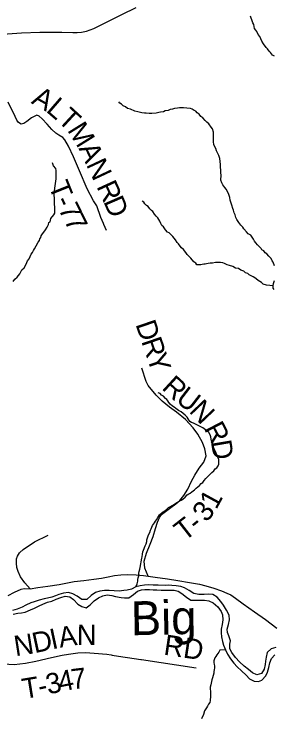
# Model space of a CAD drawing. Extents: x 1310247 to 1664935, y 235267 to 584339.
# Drawn here: x 1475820 to 1479648, y 328854 to 339195 of the extents above; entities that cross this region are included whole.
import ezdxf

# ---------------------------------------------------------------- set-up
doc = ezdxf.new("R2010")
doc.units = 0
for name, color, linetype in [('GM_X_County_Road', 7, 'Continuous'), ('GM_X_Minor_River', 7, 'Continuous'), ('GM_X_Minor_River_Text', 7, 'Continuous'), ('GM_X_State_Route', 7, 'Continuous'), ('GM_X_Township_Road', 7, 'Continuous'), ('GM_X_Township_Road_Text', 7, 'Continuous')]:
    doc.layers.add(name, color=color, linetype=linetype)

msp = doc.modelspace()

# ---------------------------------------------------------------- linework, layer by layer
at = {"layer": 'GM_X_County_Road'}
msp.add_lwpolyline([(1475186, 339206), (1475201, 339122), (1475212, 339071), (1475262, 338979), (1475312, 338931), (1475367, 338893), (1475435, 338881), (1475513, 338885), (1475654, 338900), (1475930, 338916), (1476199, 338926), (1476524, 338927), (1476688, 338924), (1476750, 338922), (1476813, 338926), (1476886, 338943), (1476995, 338981), (1477183, 339074), (1477410, 339187), (1477617, 339290)], dxfattribs=at)
at = {"layer": 'GM_X_Minor_River'}
for points in [[(1479654, 338572), (1479628, 338591), (1479598, 338627), (1479575, 338646), (1479555, 338680), (1479535, 338703), (1479494, 338756), (1479471, 338794), (1479442, 338863), (1479416, 338894), (1479397, 338936), (1479383, 338957), (1479362, 338983), (1479349, 339040), (1479335, 339064), (1479324, 339110), (1479312, 339133), (1479303, 339165)], [(1477597, 337764), (1477537, 337793), (1477493, 337804), (1477464, 337828), (1477428, 337841), (1477404, 337868), (1477378, 337882), (1477364, 337902)], [(1479656, 335484), (1479637, 335538), (1479619, 335559), (1479606, 335591), (1479574, 335628), (1479543, 335662), (1479517, 335679), (1479497, 335707), (1479471, 335720), (1479458, 335740), (1479434, 335765), (1479407, 335795), (1479381, 335826), (1479363, 335850), (1479346, 335879), (1479305, 335936), (1479269, 335959), (1479243, 335987), (1479206, 336030), (1479188, 336054), (1479161, 336085), (1479131, 336124), (1479102, 336166), (1479086, 336195), (1479075, 336235), (1479061, 336266), (1479050, 336304), (1479044, 336328), (1479025, 336381), (1479014, 336425), (1479004, 336455), (1478997, 336492), (1478984, 336534), (1478964, 336579), (1478943, 336615), (1478923, 336640), (1478896, 336678), (1478880, 336707), (1478867, 336747), (1478868, 336822), (1478867, 336854), (1478864, 336898), (1478862, 336932), (1478859, 336980), (1478856, 337021), (1478849, 337067), (1478835, 337111), (1478818, 337150), (1478804, 337178), (1478793, 337213), (1478772, 337247), (1478762, 337275), (1478757, 337312), (1478755, 337338), (1478756, 337370), (1478758, 337390), (1478759, 337456), (1478744, 337503), (1478724, 337527), (1478689, 337576), (1478659, 337601), (1478636, 337625), (1478602, 337666), (1478572, 337683), (1478547, 337719), (1478515, 337738), (1478495, 337764), (1478474, 337775), (1478444, 337791), (1478418, 337802), (1478366, 337807), (1478317, 337814), (1478259, 337813), (1478225, 337807), (1478185, 337804), (1478154, 337794), (1478118, 337787), (1478088, 337775), (1478047, 337768), (1478019, 337756), (1477977, 337749), (1477950, 337744), (1477914, 337736), (1477850, 337731), (1477809, 337730), (1477765, 337733), (1477739, 337735), (1477701, 337740), (1477645, 337753), (1477597, 337764)], [(1476219, 335925), (1476238, 335956), (1476258, 335980), (1476283, 336014), (1476306, 336056), (1476327, 336094), (1476331, 336122), (1476352, 336133), (1476364, 336181), (1476404, 336235), (1476420, 336259), (1476421, 336315), (1476420, 336347), (1476417, 336397), (1476418, 336452), (1476414, 336490), (1476413, 336516), (1476413, 336544), (1476421, 336630), (1476425, 336663), (1476437, 336733), (1476439, 336767), (1476440, 336787), (1476442, 336821), (1476441, 336857), (1476442, 336891), (1476438, 336920), (1476401, 336960), (1476385, 337005)], [(1479635, 335189), (1479540, 335200), (1479487, 335217), (1479465, 335238), (1479417, 335269), (1479385, 335295), (1479366, 335310), (1479340, 335322), (1479302, 335343), (1479282, 335353), (1479262, 335372), (1479230, 335382), (1479205, 335407), (1479159, 335420), (1479125, 335445), (1479083, 335453), (1479041, 335474), (1478995, 335491), (1478959, 335502), (1478919, 335520), (1478893, 335527), (1478859, 335536), (1478809, 335536), (1478789, 335535), (1478742, 335525), (1478708, 335524), (1478678, 335519), (1478656, 335515), (1478636, 335511), (1478615, 335510), (1478593, 335506), (1478569, 335502), (1478531, 335499), (1478511, 335501), (1478495, 335526), (1478467, 335544), (1478426, 335597), (1478393, 335630), (1478371, 335654), (1478349, 335683), (1478314, 335724), (1478288, 335750), (1478265, 335777), (1478241, 335809), (1478221, 335828), (1478196, 335870), (1478161, 335915), (1478135, 335940), (1478103, 335971), (1478081, 335983), (1478052, 336014), (1478019, 336062), (1477999, 336081), (1477983, 336111), (1477966, 336144), (1477936, 336190), (1477913, 336215), (1477889, 336248), (1477862, 336284), (1477842, 336299), (1477818, 336327), (1477797, 336360), (1477773, 336374), (1477747, 336399), (1477730, 336423), (1477708, 336438)], [(1475807, 335254), (1475832, 335288), (1475867, 335318), (1475908, 335367), (1475937, 335425), (1475968, 335457), (1475997, 335508), (1476016, 335558), (1476042, 335590), (1476074, 335656), (1476092, 335680), (1476109, 335713), (1476121, 335737), (1476146, 335779), (1476177, 335835), (1476194, 335857), (1476202, 335881), (1476213, 335905), (1476219, 335925)], [(1479652, 335136), (1479636, 335158), (1479635, 335189), (1479641, 335225), (1479654, 335269)], [(1477612, 330754), (1477634, 330799), (1477641, 330841), (1477641, 330863), (1477650, 330889), (1477656, 330919), (1477659, 330958), (1477665, 330980), (1477674, 331018), (1477681, 331066), (1477688, 331100), (1477692, 331120), (1477699, 331156), (1477701, 331178), (1477708, 331200), (1477712, 331238), (1477719, 331272), (1477729, 331296), (1477751, 331362), (1477765, 331390), (1477774, 331424), (1477778, 331450), (1477802, 331524), (1477819, 331556), (1477829, 331590), (1477838, 331610), (1477861, 331658), (1477887, 331697), (1477902, 331723), (1477916, 331745), (1477937, 331775), (1477962, 331815), (1478005, 331854), (1478039, 331874), (1478074, 331905), (1478097, 331925), (1478166, 331962), (1478204, 331989), (1478227, 332003), (1478279, 332034), (1478304, 332046), (1478338, 332076), (1478371, 332111), (1478392, 332127), (1478412, 332137), (1478440, 332158), (1478477, 332184), (1478502, 332211), (1478549, 332249), (1478577, 332276), (1478598, 332294), (1478618, 332324), (1478647, 332350), (1478680, 332385), (1478733, 332439), (1478762, 332464), (1478784, 332492), (1478805, 332508), (1478825, 332539), (1478838, 332561), (1478838, 332604), (1478835, 332630), (1478818, 332676), (1478802, 332709), (1478793, 332739), (1478771, 332772), (1478762, 332804), (1478756, 332824), (1478741, 332865), (1478731, 332889), (1478724, 332931), (1478718, 332965), (1478709, 332994), (1478687, 333032), (1478658, 333055), (1478620, 333082), (1478600, 333098), (1478572, 333111), (1478542, 333127), (1478501, 333148), (1478463, 333167), (1478433, 333177), (1478411, 333192), (1478383, 333232), (1478368, 333257), (1478342, 333285), (1478283, 333335), (1478243, 333355), (1478203, 333382), (1478178, 333405), (1478154, 333419), (1478120, 333446), (1478100, 333474), (1478085, 333495), (1478071, 333515), (1478051, 333532), (1478022, 333564), (1477994, 333581), (1477970, 333603), (1477944, 333616)], [(1479677, 329860), (1479606, 329843), (1479549, 329788), (1479532, 329722), (1479525, 329662), (1479516, 329612), (1479503, 329544), (1479466, 329480), (1479396, 329459), (1479332, 329488), (1479272, 329537), (1479207, 329589), (1479140, 329650), (1479079, 329713), (1479028, 329788), (1479000, 329841), (1478997, 329909), (1479006, 329961), (1478985, 330032), (1478966, 330082), (1478961, 330133), (1478978, 330203), (1478991, 330269), (1478986, 330339), (1478951, 330412), (1478904, 330487), (1478865, 330540), (1478811, 330603), (1478750, 330642), (1478682, 330649), (1478620, 330644), (1478543, 330645), (1478469, 330658), (1478398, 330702), (1478328, 330739), (1478276, 330760), (1478206, 330773), (1478144, 330778), (1478094, 330779), (1478044, 330777), (1477942, 330779), (1477868, 330782), (1477806, 330787), (1477739, 330780), (1477677, 330771), (1477612, 330754), (1477548, 330723), (1477485, 330708), (1477435, 330703), (1477367, 330694), (1477297, 330697), (1477223, 330700), (1477154, 330703), (1477086, 330694), (1477022, 330671), (1476957, 330626), (1476892, 330571), (1476821, 330568), (1476750, 330619), (1476688, 330652), (1476621, 330671), (1476548, 330664), (1476482, 330641), (1476429, 330622), (1476379, 330605), (1476314, 330590), (1476264, 330578), (1476192, 330559), (1476119, 330536), (1476069, 330519), (1475996, 330484), (1475941, 330455), (1475867, 330428), (1475800, 330409)], [(1475805, 330355), (1475876, 330370), (1475928, 330375), (1475984, 330384), (1476065, 330415), (1476122, 330442), (1476188, 330477), (1476243, 330502), (1476312, 330529), (1476376, 330546), (1476443, 330574), (1476509, 330597), (1476574, 330618), (1476644, 330611), (1476697, 330568), (1476760, 330502), (1476820, 330467), (1476880, 330448), (1476943, 330489), (1477000, 330551), (1477063, 330594), (1477127, 330623), (1477194, 330638), (1477260, 330627), (1477316, 330614), (1477396, 330601), (1477446, 330594), (1477512, 330595), (1477579, 330644), (1477636, 330693), (1477698, 330711), (1477748, 330718), (1477816, 330717), (1477871, 330714), (1477923, 330711), (1477987, 330708), (1478051, 330709), (1478115, 330708), (1478177, 330705), (1478239, 330690), (1478291, 330657), (1478360, 330602), (1478424, 330561), (1478624, 330558), (1478688, 330551), (1478752, 330521), (1478819, 330460), (1478872, 330393), (1478892, 330343), (1478893, 330272), (1478886, 330200), (1478872, 330134), (1478872, 330078), (1478875, 330019), (1478892, 329951), (1478903, 329897), (1478934, 329826), (1478965, 329765), (1479006, 329696), (1479055, 329629), (1479105, 329578), (1479168, 329517), (1479237, 329456), (1479286, 329403), (1479354, 329365), (1479420, 329360), (1479471, 329380), (1479530, 329443), (1479555, 329497), (1479570, 329567), (1479587, 329637), (1479610, 329701), (1479661, 329752)], [(1478934, 329826), (1478850, 329822), (1478834, 329794), (1478805, 329754), (1478793, 329732), (1478778, 329708), (1478761, 329664), (1478761, 329642), (1478768, 329612), (1478772, 329590), (1478771, 329558), (1478769, 329536), (1478762, 329506), (1478760, 329482), (1478753, 329449), (1478741, 329416), (1478732, 329386), (1478728, 329359), (1478719, 329311), (1478710, 329279), (1478708, 329249), (1478711, 329219), (1478713, 329193), (1478714, 329147), (1478709, 329082), (1478702, 329054), (1478685, 329027), (1478671, 328997), (1478652, 328975), (1478627, 328927), (1478612, 328875), (1478579, 328811)]]:
    msp.add_lwpolyline(points, dxfattribs=at)
at = {"layer": 'GM_X_State_Route'}
msp.add_lwpolyline([(1475733, 330626), (1475829, 330676), (1475923, 330720), (1475970, 330733), (1476056, 330728), (1476172, 330744), (1476320, 330764), (1476487, 330792), (1476608, 330817), (1476707, 330834), (1476850, 330848), (1476994, 330867), (1477109, 330886), (1477206, 330905), (1477298, 330921), (1477395, 330932), (1477491, 330938), (1477619, 330932), (1477729, 330923), (1477793, 330915), (1477899, 330900), (1478082, 330873), (1478232, 330849), (1478405, 330821), (1478553, 330794), (1478647, 330772), (1478764, 330737), (1478875, 330697), (1478956, 330665), (1479012, 330636), (1479079, 330588), (1479193, 330504), (1479360, 330387), (1479523, 330276), (1479688, 330145)], dxfattribs=at)
at = {"layer": 'GM_X_Township_Road'}
for points in [[(1477138, 336108), (1477100, 336196), (1477037, 336367), (1476991, 336443), (1476895, 336618), (1476786, 336885), (1476697, 337090), (1476622, 337246), (1476569, 337342), (1476540, 337376), (1476482, 337411), (1476435, 337438), (1476379, 337492), (1476306, 337570), (1476234, 337651), (1476192, 337692), (1476157, 337705), (1476078, 337665), (1476008, 337610), (1475964, 337583), (1475923, 337571), (1475886, 337595), (1475860, 337633), (1475835, 337685), (1475733, 337897)], [(1477184, 336005), (1477144, 336092), (1477138, 336108)], [(1477793, 330915), (1477744, 331030), (1477736, 331134), (1477769, 331250), (1477823, 331385), (1477868, 331496), (1477901, 331617), (1477931, 331711), (1477961, 331776), (1477994, 331820), (1478111, 331909), (1478203, 331981), (1478264, 332028), (1478320, 332104), (1478380, 332195), (1478435, 332314), (1478482, 332401), (1478548, 332504), (1478613, 332592), (1478649, 332688), (1478630, 332790), (1478594, 332884), (1478529, 333006), (1478460, 333097), (1478343, 333219), (1478211, 333328), (1478111, 333401), (1478003, 333490), (1477912, 333578), (1477793, 333724), (1477767, 333783), (1477700, 333977)], [(1475903, 331260), (1475904, 331262), (1475954, 331307), (1476123, 331417), (1476323, 331516)], [(1476056, 330728), (1475979, 330817), (1475913, 330905), (1475879, 330982), (1475861, 331041), (1475856, 331103), (1475858, 331167), (1475869, 331209), (1475900, 331258), (1475903, 331260)], [(1475545, 329643), (1475666, 329622), (1475822, 329612), (1475990, 329630), (1476143, 329662), (1476371, 329714), (1476530, 329749), (1476622, 329766), (1476761, 329783), (1476871, 329788), (1477001, 329781), (1477187, 329762), (1477251, 329752), (1477265, 329749)], [(1477265, 329749), (1477358, 329734), (1477587, 329700), (1477685, 329685), (1477695, 329684)], [(1477695, 329684), (1478502, 329563)]]:
    msp.add_lwpolyline(points, dxfattribs=at)

# ---------------------------------------------------------------- texts
at = {"layer": 'GM_X_Minor_River_Text'}
msp.add_text('Big', height=500, rotation=1.0035, dxfattribs=at).set_placement((1477544, 330042))
at = {"layer": 'GM_X_Township_Road_Text'}
for s, rotation, p in [('A', 330.6089, (1476062, 337886)), ('L', 319.2116, (1476279, 337766)), ('T', 317.3887, (1476447, 337621)), ('M', 301.8687, (1476598, 337485)), ('A', 295.2608, (1476766, 337217)), ('N', 295.1761, (1476878, 336978)), ('T', 291.9805, (1476324, 336666)), ('R', 294.6639, (1477030, 336656)), ('D', 293.4569, (1477132, 336434)), ('7', 295.8399, (1476468, 336326)), ('-', 294.5794, (1476413, 336445)), ('7', 296.5123, (1476550, 336156)), ('D', 288.7201, (1477606, 334626)), ('R', 288.7139, (1477691, 334376)), ('Y', 288.7636, (1477770, 334142)), ('R', 317.3954, (1477983, 333676)), ('U', 322.4096, (1478186, 333491)), ('N', 313.5818, (1478386, 333338)), ('R', 297.6211, (1478611, 333091)), ('D', 279.5926, (1478718, 332896)), ('1', 61.3848, (1478797, 331883)), ('3', 52.7911, (1478659, 331694)), ('T', 38.0159, (1478328, 331417)), ('-', 39.8047, (1478513, 331562)), ('N', 359.49, (1476744, 329899)), ('D', 12.192, (1476123, 329777)), ('I', 12.0272, (1476381, 329833)), ('A', 9.1659, (1476497, 329858)), ('N', 8.7502, (1475842, 329733)), ('RD', 351.5911, (1478013, 329758)), ('3', 12.1524, (1476323, 329169)), ('4', 11.8534, (1476503, 329207)), ('7', 6.8384, (1476677, 329244)), ('T', 9.3996, (1475965, 329103)), ('-', 12.1064, (1476202, 329143))]:
    msp.add_text(s, height=300, rotation=rotation, dxfattribs=at).set_placement(p)

doc.saveas('drawing.dxf')
